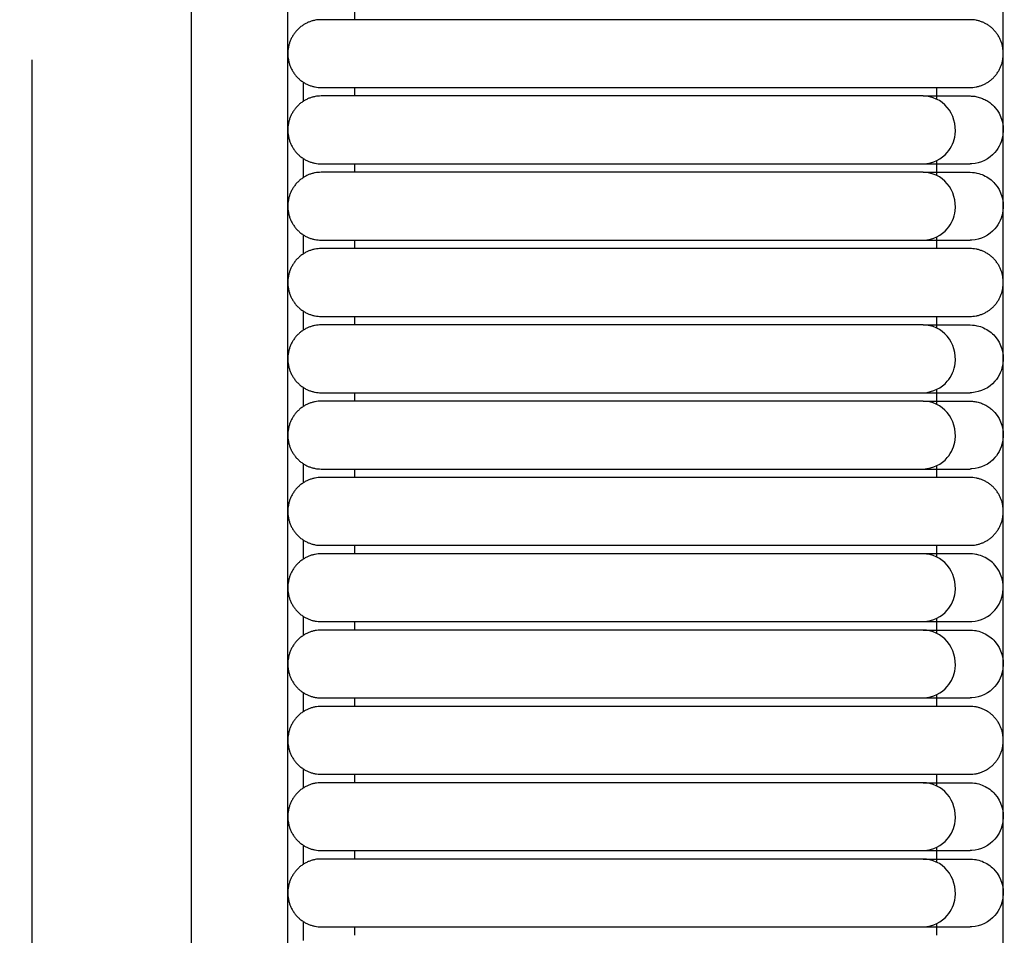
# Model space of a CAD drawing. Header units: millimetres. Extents: x -31695 to -19845, y -5614 to 7253.
# Tile 372 of 432: x -25030 to -24971, y 5301 to 5356. Entities that reach past the tile are written whole.
import ezdxf

# ---------------------------------------------------------------- set-up
doc = ezdxf.new("R2010")
doc.units = ezdxf.units.MM
doc.layers.add('2d', color=7, linetype='Continuous', true_color=0x000000)

msp = doc.modelspace()

# ---------------------------------------------------------------- linework, layer by layer
at = {"layer": '2d', "linetype": 'Continuous', "lineweight": -3}
for points, degree in [([(-24970.929, 4677.247), (-24970.929, 5052.785), (-24970.929, 5428.322)], 2), ([(-25013.743, 4697.546), (-25013.743, 5052.785), (-25013.743, 5408.023)], 2), ([(-25019.509, 5347.125), (-25019.509, 5367.424), (-25019.509, 5387.724), (-25019.509, 5407.6)], 3), ([(-25009.76, 5356.767), (-25009.76, 5356.513), (-25009.76, 5356.26)], 2), ([(-24987.319, 5356.26), (-24996.05, 5356.26), (-25004.782, 5356.26)], 2), ([(-25012.817, 5352.515), (-25012.817, 5352.137), (-25012.817, 5351.758), (-25012.817, 5351.378)], 3), ([(-25009.76, 5352.2), (-25009.76, 5351.946), (-25009.76, 5351.692)], 2), ([(-25004.782, 5352.2), (-24996.05, 5352.2), (-24987.319, 5352.2)], 2), ([(-24987.319, 5351.692), (-24996.05, 5351.692), (-25004.782, 5351.692)], 2), ([(-24974.912, 5351.5), (-24974.912, 5351.85), (-24974.912, 5352.2)], 2), ([(-24972.92, 5351.692), (-24972.874, 5351.691), (-24972.827, 5351.689), (-24972.781, 5351.687)], 3), ([(-24972.781, 5351.687), (-24972.734, 5351.682), (-24972.688, 5351.677), (-24972.642, 5351.672)], 3), ([(-24972.642, 5351.672), (-24972.596, 5351.663), (-24972.55, 5351.655), (-24972.504, 5351.646)], 3), ([(-24972.504, 5351.646), (-24972.459, 5351.634), (-24972.414, 5351.622), (-24972.369, 5351.611)], 3), ([(-24972.369, 5351.611), (-24972.324, 5351.596), (-24972.28, 5351.581), (-24972.236, 5351.566)], 3), ([(-24972.236, 5351.566), (-24972.193, 5351.548), (-24972.149, 5351.53), (-24972.106, 5351.512)], 3), ([(-24972.106, 5351.512), (-24972.064, 5351.491), (-24972.022, 5351.47), (-24971.981, 5351.449)], 3), ([(-24971.981, 5351.449), (-24971.94, 5351.425), (-24971.9, 5351.402), (-24971.86, 5351.378)], 3), ([(-24971.86, 5351.378), (-24971.821, 5351.351), (-24971.782, 5351.325), (-24971.744, 5351.298)], 3), ([(-24971.744, 5351.298), (-24971.707, 5351.269), (-24971.67, 5351.24), (-24971.633, 5351.21)], 3), ([(-24971.633, 5351.21), (-24971.599, 5351.178), (-24971.564, 5351.147), (-24971.53, 5351.115)], 3), ([(-24971.53, 5351.115), (-24971.497, 5351.08), (-24971.465, 5351.046), (-24971.433, 5351.012)], 3), ([(-25012.817, 5347.947), (-25012.817, 5347.569), (-25012.817, 5347.19), (-25012.817, 5346.81)], 3), ([(-25009.76, 5347.633), (-25009.76, 5347.379), (-25009.76, 5347.125)], 2), ([(-25004.782, 5347.632), (-24996.05, 5347.633), (-24987.319, 5347.633)], 2), ([(-24987.319, 5347.633), (-24986.453, 5347.633), (-24985.583, 5347.633), (-24984.73, 5347.633)], 3), ([(-24974.912, 5346.932), (-24974.912, 5347.378), (-24974.912, 5347.824)], 2), ([(-24973.212, 5347.633), (-24973.025, 5347.633), (-24972.927, 5347.633), (-24972.921, 5347.633)], 3), ([(-24972.812, 5347.635), (-24972.846, 5347.635), (-24972.879, 5347.634), (-24972.914, 5347.633)], 3), ([(-25019.509, 5286.65), (-25019.509, 5306.526), (-25019.509, 5326.826), (-25019.509, 5347.125)], 3), ([(-24987.319, 5347.125), (-24996.05, 5347.125), (-25004.782, 5347.125)], 2), ([(-25012.817, 5343.38), (-25012.817, 5343.002), (-25012.817, 5342.623), (-25012.817, 5342.243)], 3), ([(-25009.76, 5343.065), (-25009.76, 5342.811), (-25009.76, 5342.558)], 2), ([(-25004.782, 5343.065), (-24996.05, 5343.065), (-24987.319, 5343.065)], 2), ([(-24974.912, 5342.558), (-24974.912, 5342.907), (-24974.912, 5343.257)], 2), ([(-24973.212, 5343.065), (-24973.025, 5343.065), (-24972.927, 5343.065), (-24972.921, 5343.066)], 3), ([(-24972.812, 5343.068), (-24972.846, 5343.067), (-24972.879, 5343.066), (-24972.914, 5343.065)], 3), ([(-24987.319, 5342.558), (-24996.05, 5342.558), (-25004.782, 5342.558)], 2), ([(-25012.817, 5338.813), (-25012.817, 5338.434), (-25012.817, 5338.055), (-25012.817, 5337.675)], 3), ([(-25009.76, 5338.498), (-25009.76, 5338.244), (-25009.76, 5337.99)], 2), ([(-25004.782, 5338.498), (-24996.05, 5338.498), (-24987.319, 5338.498)], 2), ([(-24974.912, 5337.798), (-24974.912, 5338.148), (-24974.912, 5338.498)], 2), ([(-24987.319, 5337.99), (-24996.05, 5337.99), (-25004.782, 5337.99)], 2), ([(-25012.817, 5334.245), (-25012.817, 5333.867), (-25012.817, 5333.488), (-25012.817, 5333.108)], 3), ([(-24974.912, 5333.23), (-24974.912, 5333.676), (-24974.912, 5334.122)], 2), ([(-25009.76, 5333.93), (-25009.76, 5333.677), (-25009.76, 5333.423)], 2), ([(-25004.782, 5333.93), (-24996.05, 5333.93), (-24987.319, 5333.93)], 2), ([(-24987.319, 5333.423), (-24996.05, 5333.423), (-25004.782, 5333.423)], 2), ([(-24987.319, 5333.93), (-24986.453, 5333.931), (-24985.583, 5333.931), (-24984.73, 5333.931)], 3), ([(-24973.212, 5333.931), (-24973.025, 5333.931), (-24972.927, 5333.931), (-24972.921, 5333.931)], 3), ([(-24972.92, 5333.423), (-24972.874, 5333.421), (-24972.827, 5333.419), (-24972.781, 5333.418)], 3), ([(-24972.812, 5333.933), (-24972.846, 5333.933), (-24972.879, 5333.932), (-24972.914, 5333.931)], 3), ([(-24972.781, 5333.418), (-24972.734, 5333.413), (-24972.688, 5333.407), (-24972.642, 5333.402)], 3), ([(-24972.642, 5333.402), (-24972.596, 5333.394), (-24972.55, 5333.385), (-24972.504, 5333.377)], 3), ([(-24972.504, 5333.377), (-24972.459, 5333.365), (-24972.414, 5333.353), (-24972.369, 5333.341)], 3), ([(-24972.369, 5333.341), (-24972.324, 5333.326), (-24972.28, 5333.311), (-24972.236, 5333.297)], 3), ([(-24972.236, 5333.297), (-24972.193, 5333.279), (-24972.149, 5333.261), (-24972.106, 5333.243)], 3), ([(-24972.106, 5333.243), (-24972.064, 5333.222), (-24972.022, 5333.201), (-24971.981, 5333.18)], 3), ([(-24971.981, 5333.18), (-24971.94, 5333.156), (-24971.9, 5333.132), (-24971.86, 5333.108)], 3), ([(-24971.86, 5333.108), (-24971.821, 5333.082), (-24971.782, 5333.055), (-24971.744, 5333.029)], 3), ([(-24971.744, 5333.029), (-24971.707, 5332.999), (-24971.67, 5332.97), (-24971.633, 5332.941)], 3), ([(-24971.633, 5332.941), (-24971.599, 5332.909), (-24971.564, 5332.877), (-24971.53, 5332.845)], 3), ([(-24971.53, 5332.845), (-24971.497, 5332.811), (-24971.465, 5332.777), (-24971.433, 5332.742)], 3), ([(-25012.817, 5329.678), (-25012.817, 5329.3), (-25012.817, 5328.921), (-25012.817, 5328.541)], 3), ([(-25009.76, 5329.363), (-25009.76, 5329.109), (-25009.76, 5328.856)], 2), ([(-25004.782, 5329.363), (-24996.05, 5329.363), (-24987.319, 5329.363)], 2), ([(-24974.912, 5328.856), (-24974.912, 5329.205), (-24974.912, 5329.555)], 2), ([(-24973.212, 5329.363), (-24973.025, 5329.363), (-24972.927, 5329.363), (-24972.921, 5329.363)], 3), ([(-24972.812, 5329.366), (-24972.846, 5329.365), (-24972.879, 5329.364), (-24972.914, 5329.363)], 3), ([(-24987.319, 5328.856), (-24996.05, 5328.856), (-25004.782, 5328.856)], 2), ([(-25012.817, 5325.111), (-25012.817, 5324.732), (-25012.817, 5324.353), (-25012.817, 5323.973)], 3), ([(-25009.76, 5324.796), (-25009.76, 5324.542), (-25009.76, 5324.288)], 2), ([(-25004.782, 5324.796), (-24996.05, 5324.796), (-24987.319, 5324.796)], 2), ([(-24974.912, 5324.096), (-24974.912, 5324.446), (-24974.912, 5324.796)], 2), ([(-24987.319, 5324.288), (-24996.05, 5324.288), (-25004.782, 5324.288)], 2), ([(-25012.817, 5320.543), (-25012.817, 5320.165), (-25012.817, 5319.786), (-25012.817, 5319.406)], 3), ([(-24974.912, 5319.528), (-24974.912, 5319.974), (-24974.912, 5320.42)], 2), ([(-25009.76, 5320.228), (-25009.76, 5319.975), (-25009.76, 5319.721)], 2), ([(-25004.782, 5320.228), (-24996.05, 5320.228), (-24987.319, 5320.228)], 2), ([(-24973.212, 5320.229), (-24973.025, 5320.229), (-24972.927, 5320.229), (-24972.921, 5320.229)], 3), ([(-24972.914, 5320.229), (-24972.879, 5320.23), (-24972.846, 5320.23), (-24972.812, 5320.231)], 3), ([(-24987.319, 5319.721), (-24996.05, 5319.721), (-25004.782, 5319.721)], 2), ([(-25012.817, 5315.976), (-25012.817, 5315.597), (-25012.817, 5315.218), (-25012.817, 5314.839)], 3), ([(-24974.912, 5315.154), (-24974.912, 5315.503), (-24974.912, 5315.853)], 2), ([(-25009.76, 5315.661), (-25009.76, 5315.407), (-25009.76, 5315.154)], 2), ([(-25004.782, 5315.661), (-24996.05, 5315.661), (-24987.319, 5315.661)], 2), ([(-24987.319, 5315.154), (-24996.05, 5315.154), (-25004.782, 5315.154)], 2), ([(-24987.319, 5315.661), (-24986.453, 5315.661), (-24985.583, 5315.661), (-24984.73, 5315.661)], 3), ([(-24973.212, 5315.661), (-24973.025, 5315.661), (-24972.927, 5315.661), (-24972.921, 5315.661)], 3), ([(-24972.812, 5315.664), (-24972.846, 5315.663), (-24972.879, 5315.662), (-24972.914, 5315.661)], 3), ([(-25012.817, 5311.409), (-25012.817, 5311.03), (-25012.817, 5310.651), (-25012.817, 5310.271)], 3), ([(-25009.76, 5311.094), (-25009.76, 5310.84), (-25009.76, 5310.586)], 2), ([(-25004.782, 5311.094), (-24996.05, 5311.094), (-24987.319, 5311.094)], 2), ([(-24974.912, 5310.394), (-24974.912, 5310.744), (-24974.912, 5311.094)], 2), ([(-24987.319, 5310.586), (-24996.05, 5310.586), (-25004.782, 5310.586)], 2), ([(-25012.817, 5306.841), (-25012.817, 5306.463), (-25012.817, 5306.084), (-25012.817, 5305.704)], 3), ([(-25009.76, 5306.526), (-25009.76, 5306.273), (-25009.76, 5306.019)], 2), ([(-25004.782, 5306.526), (-24996.05, 5306.526), (-24987.319, 5306.526)], 2), ([(-24987.319, 5306.526), (-24986.453, 5306.527), (-24985.583, 5306.527), (-24984.73, 5306.527)], 3), ([(-24974.912, 5305.826), (-24974.912, 5306.272), (-24974.912, 5306.718)], 2), ([(-24973.212, 5306.527), (-24973.025, 5306.527), (-24972.927, 5306.527), (-24972.921, 5306.527)], 3), ([(-24972.812, 5306.529), (-24972.846, 5306.528), (-24972.879, 5306.527), (-24972.914, 5306.527)], 3), ([(-24987.319, 5306.019), (-24996.05, 5306.019), (-25004.782, 5306.019)], 2), ([(-25012.817, 5302.274), (-25012.817, 5301.895), (-25012.817, 5301.516), (-25012.817, 5301.137)], 3), ([(-24974.912, 5301.452), (-24974.912, 5301.801), (-24974.912, 5302.151)], 2), ([(-25009.76, 5301.959), (-25009.76, 5301.705), (-25009.76, 5301.452)], 2), ([(-25004.782, 5301.959), (-24996.05, 5301.959), (-24987.319, 5301.959)], 2), ([(-24987.319, 5301.959), (-24986.453, 5301.959), (-24985.583, 5301.959), (-24984.73, 5301.959)], 3), ([(-24973.212, 5301.959), (-24973.025, 5301.959), (-24972.927, 5301.959), (-24972.921, 5301.959)], 3), ([(-24972.812, 5301.962), (-24972.846, 5301.961), (-24972.879, 5301.96), (-24972.914, 5301.959)], 3)]:
    msp.add_open_spline(points, degree=degree, dxfattribs=at)
for points, weights in [([(-25011.751, 5356.26), (-25013.743, 5356.26), (-25013.743, 5354.23)], [0.999999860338, 0.707106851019, 1]), ([(-24972.92, 5356.26), (-24972.92, 5356.26), (-24975.727, 5356.26)], [1, 0.951503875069, 0.919067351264]), ([(-24970.929, 5354.23), (-24970.929, 5356.26), (-24972.92, 5356.26)], [1, 0.707106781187, 1]), ([(-25013.743, 5354.23), (-25013.743, 5352.2), (-25011.751, 5352.2)], [1, 0.707106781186, 1]), ([(-24972.92, 5352.2), (-24970.929, 5352.2), (-24970.929, 5354.23)], [1, 0.707106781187, 1]), ([(-25011.751, 5351.692), (-25013.743, 5351.692), (-25013.743, 5349.662)], [0.999999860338, 0.707106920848, 0.999999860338]), ([(-24975.727, 5352.2), (-24972.92, 5352.2), (-24972.92, 5352.2)], [0.919067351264, 0.951503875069, 1]), ([(-25013.743, 5349.662), (-25013.743, 5347.632), (-25011.751, 5347.632)], [0.999999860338, 0.707106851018, 1]), ([(-25011.751, 5347.125), (-25013.743, 5347.125), (-25013.743, 5345.095)], [0.999999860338, 0.707106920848, 0.999999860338]), ([(-25013.743, 5345.095), (-25013.743, 5343.065), (-25011.751, 5343.065)], [0.999999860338, 0.707106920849, 0.999999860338]), ([(-25011.751, 5342.558), (-25013.743, 5342.558), (-25013.743, 5340.528)], [1, 0.707106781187, 1]), ([(-24972.92, 5342.558), (-24972.92, 5342.558), (-24975.727, 5342.558)], [1, 0.951503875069, 0.919067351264]), ([(-24970.929, 5340.528), (-24970.929, 5342.558), (-24972.92, 5342.558)], [1, 0.707106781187, 1]), ([(-25013.743, 5340.528), (-25013.743, 5338.498), (-25011.751, 5338.498)], [1, 0.707106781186, 1]), ([(-24972.92, 5338.498), (-24970.929, 5338.498), (-24970.929, 5340.528)], [1, 0.707106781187, 1]), ([(-24975.727, 5338.498), (-24972.92, 5338.498), (-24972.92, 5338.498)], [0.919067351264, 0.951503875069, 1]), ([(-25011.751, 5337.99), (-25013.743, 5337.99), (-25013.743, 5335.96)], [0.999999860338, 0.707106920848, 0.999999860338]), ([(-25013.743, 5335.96), (-25013.743, 5333.93), (-25011.751, 5333.93)], [0.999999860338, 0.707106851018, 1]), ([(-25011.751, 5333.423), (-25013.743, 5333.423), (-25013.743, 5331.393)], [0.999999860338, 0.707106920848, 0.999999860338]), ([(-25013.743, 5331.393), (-25013.743, 5329.363), (-25011.751, 5329.363)], [0.999999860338, 0.707106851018, 1]), ([(-25011.751, 5328.856), (-25013.743, 5328.856), (-25013.743, 5326.826)], [1, 0.707106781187, 1]), ([(-24972.92, 5328.856), (-24972.92, 5328.856), (-24975.727, 5328.856)], [1, 0.951503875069, 0.919067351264]), ([(-24970.929, 5326.826), (-24970.929, 5328.856), (-24972.92, 5328.856)], [0.999999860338, 0.707106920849, 0.999999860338]), ([(-25013.743, 5326.826), (-25013.743, 5324.796), (-25011.751, 5324.796)], [1, 0.707106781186, 1]), ([(-24972.92, 5324.796), (-24970.929, 5324.796), (-24970.929, 5326.826)], [1, 0.707106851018, 0.999999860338]), ([(-24975.727, 5324.796), (-24972.92, 5324.796), (-24972.92, 5324.796)], [0.919067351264, 0.951503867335, 0.999999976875]), ([(-25011.751, 5324.288), (-25013.743, 5324.288), (-25013.743, 5322.258)], [0.999999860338, 0.707106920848, 0.999999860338]), ([(-25013.743, 5322.258), (-25013.743, 5320.228), (-25011.751, 5320.228)], [0.999999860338, 0.707106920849, 0.999999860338]), ([(-25011.751, 5319.721), (-25013.743, 5319.721), (-25013.743, 5317.691)], [1, 0.707106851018, 0.999999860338]), ([(-25011.751, 5315.154), (-25013.743, 5315.154), (-25013.743, 5313.124)], [0.999999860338, 0.707106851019, 1]), ([(-24972.92, 5315.154), (-24972.92, 5315.154), (-24975.727, 5315.154)], [0.999999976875, 0.951503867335, 0.919067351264]), ([(-24970.929, 5313.124), (-24970.929, 5315.154), (-24972.92, 5315.154)], [0.999999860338, 0.707106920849, 0.999999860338]), ([(-25013.743, 5313.124), (-25013.743, 5311.094), (-25011.751, 5311.094)], [1, 0.707106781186, 1]), ([(-24972.92, 5311.094), (-24970.929, 5311.094), (-24970.929, 5313.124)], [1, 0.707106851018, 0.999999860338]), ([(-24975.727, 5311.094), (-24972.92, 5311.094), (-24972.92, 5311.094)], [0.919067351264, 0.951503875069, 1]), ([(-25011.751, 5310.586), (-25013.743, 5310.586), (-25013.743, 5308.556)], [0.999999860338, 0.707106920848, 0.999999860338]), ([(-25013.743, 5308.556), (-25013.743, 5306.526), (-25011.751, 5306.526)], [0.999999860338, 0.707106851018, 1]), ([(-25011.751, 5306.019), (-25013.743, 5306.019), (-25013.743, 5303.989)], [0.999999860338, 0.707106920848, 0.999999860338]), ([(-25013.743, 5303.989), (-25013.743, 5301.959), (-25011.751, 5301.959)], [0.999999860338, 0.707106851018, 1])]:
    msp.add_rational_spline(points, weights, degree=2, dxfattribs=at)
for points, weights, knots in [([(-25004.782, 5356.26), (-25007.669, 5356.26), (-25009.71, 5356.26), (-25011.751, 5356.26), (-25011.751, 5356.26)], [1, 0.853553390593, 0.853553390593, 0.853553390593, 1], [14.741392, 14.741392, 14.741392, 15.321291, 15.321291, 15.90119, 15.90119, 15.90119]), ([(-24975.727, 5356.26), (-24976.53, 5356.26), (-24978.87, 5356.26), (-24982.37, 5356.26), (-24987.319, 5356.26)], [0.919067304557, 0.853553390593, 0.853553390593, 0.853553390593, 0.999999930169], [11.328464, 11.328464, 11.328464, 11.993374, 11.993374, 12.987487, 12.987487, 12.987487]), ([(-25011.751, 5352.2), (-25011.751, 5352.2), (-25009.71, 5352.2), (-25007.669, 5352.2), (-25004.782, 5352.2)], [1, 0.853553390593, 0.853553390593, 0.853553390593, 0.999999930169], [17.786146, 17.786146, 17.786146, 18.366045, 18.366045, 18.945944, 18.945944, 18.945944]), ([(-25004.782, 5351.692), (-25007.669, 5351.692), (-25009.71, 5351.692), (-25011.751, 5351.692), (-25011.751, 5351.692)], [1, 0.853553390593, 0.853553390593, 0.853553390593, 1], [0.240711, 0.240711, 0.240711, 0.82061, 0.82061, 1.400509, 1.400509, 1.400509]), ([(-24987.319, 5352.2), (-24982.37, 5352.2), (-24978.87, 5352.2), (-24976.53, 5352.2), (-24975.727, 5352.2)], [1, 0.853553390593, 0.853553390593, 0.853553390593, 0.919067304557], [20.699849, 20.699849, 20.699849, 21.693962, 21.693962, 22.358871, 22.358871, 22.358871]), ([(-25011.751, 5347.632), (-25011.751, 5347.632), (-25009.71, 5347.632), (-25007.669, 5347.632), (-25004.782, 5347.632)], [1, 0.853553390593, 0.853553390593, 0.853553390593, 1], [3.285465, 3.285465, 3.285465, 3.865364, 3.865364, 4.445263, 4.445263, 4.445263]), ([(-25004.782, 5347.125), (-25007.669, 5347.125), (-25009.71, 5347.125), (-25011.751, 5347.125), (-25011.751, 5347.125)], [1, 0.853553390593, 0.853553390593, 0.853553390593, 1], [3.354202, 3.354202, 3.354202, 3.934101, 3.934101, 4.514, 4.514, 4.514]), ([(-25011.751, 5343.065), (-25011.751, 5343.065), (-25009.71, 5343.065), (-25007.669, 5343.065), (-25004.782, 5343.065)], [1, 0.853553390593, 0.853553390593, 0.853553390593, 0.999999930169], [6.398956, 6.398956, 6.398956, 6.978855, 6.978855, 7.558754, 7.558754, 7.558754]), ([(-25004.782, 5342.558), (-25007.669, 5342.558), (-25009.71, 5342.558), (-25011.751, 5342.558), (-25011.751, 5342.558)], [1, 0.853553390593, 0.853553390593, 0.853553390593, 1], [14.741392, 14.741392, 14.741392, 15.321291, 15.321291, 15.90119, 15.90119, 15.90119]), ([(-24975.727, 5342.558), (-24976.53, 5342.558), (-24978.87, 5342.558), (-24982.37, 5342.558), (-24987.319, 5342.558)], [0.919067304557, 0.853553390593, 0.853553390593, 0.853553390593, 1], [11.328464, 11.328464, 11.328464, 11.993374, 11.993374, 12.987487, 12.987487, 12.987487]), ([(-25011.751, 5338.498), (-25011.751, 5338.498), (-25009.71, 5338.498), (-25007.669, 5338.498), (-25004.782, 5338.498)], [1, 0.853553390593, 0.853553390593, 0.853553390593, 1], [17.786146, 17.786146, 17.786146, 18.366045, 18.366045, 18.945944, 18.945944, 18.945944]), ([(-24987.319, 5338.498), (-24982.37, 5338.498), (-24978.87, 5338.498), (-24976.53, 5338.498), (-24975.727, 5338.498)], [1, 0.853553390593, 0.853553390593, 0.853553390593, 0.919067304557], [20.699849, 20.699849, 20.699849, 21.693962, 21.693962, 22.358871, 22.358871, 22.358871]), ([(-25004.782, 5337.99), (-25007.669, 5337.99), (-25009.71, 5337.99), (-25011.751, 5337.99), (-25011.751, 5337.99)], [1, 0.853553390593, 0.853553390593, 0.853553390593, 0.999999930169], [0.240711, 0.240711, 0.240711, 0.820611, 0.820611, 1.400509, 1.400509, 1.400509]), ([(-25011.751, 5333.93), (-25011.751, 5333.93), (-25009.71, 5333.93), (-25007.669, 5333.93), (-25004.782, 5333.93)], [1, 0.853553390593, 0.853553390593, 0.853553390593, 0.999999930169], [3.285465, 3.285465, 3.285465, 3.865364, 3.865364, 4.445263, 4.445263, 4.445263]), ([(-25004.782, 5333.423), (-25007.669, 5333.423), (-25009.71, 5333.423), (-25011.751, 5333.423), (-25011.751, 5333.423)], [1, 0.853553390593, 0.853553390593, 0.853553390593, 1], [3.354202, 3.354202, 3.354202, 3.934101, 3.934101, 4.514, 4.514, 4.514]), ([(-25011.751, 5329.363), (-25011.751, 5329.363), (-25009.71, 5329.363), (-25007.669, 5329.363), (-25004.782, 5329.363)], [1, 0.853553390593, 0.853553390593, 0.853553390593, 1], [6.398956, 6.398956, 6.398956, 6.978855, 6.978855, 7.558754, 7.558754, 7.558754]), ([(-25004.782, 5328.856), (-25007.669, 5328.856), (-25009.71, 5328.856), (-25011.751, 5328.856), (-25011.751, 5328.856)], [0.999999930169, 0.853553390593, 0.853553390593, 0.853553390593, 1], [14.741392, 14.741392, 14.741392, 15.321291, 15.321291, 15.90119, 15.90119, 15.90119]), ([(-24975.727, 5328.856), (-24976.53, 5328.856), (-24978.87, 5328.856), (-24982.37, 5328.856), (-24987.319, 5328.856)], [0.919067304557, 0.853553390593, 0.853553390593, 0.853553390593, 1], [11.328464, 11.328464, 11.328464, 11.993374, 11.993374, 12.987487, 12.987487, 12.987487]), ([(-25011.751, 5324.796), (-25011.751, 5324.796), (-25009.71, 5324.796), (-25007.669, 5324.796), (-25004.782, 5324.796)], [0.999999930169, 0.853553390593, 0.853553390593, 0.853553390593, 1], [17.786146, 17.786146, 17.786146, 18.366045, 18.366045, 18.945944, 18.945944, 18.945944]), ([(-24987.319, 5324.796), (-24982.37, 5324.796), (-24978.87, 5324.796), (-24976.53, 5324.796), (-24975.727, 5324.796)], [1, 0.853553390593, 0.853553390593, 0.853553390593, 0.919067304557], [20.699849, 20.699849, 20.699849, 21.693962, 21.693962, 22.358871, 22.358871, 22.358871]), ([(-25004.782, 5324.288), (-25007.669, 5324.288), (-25009.71, 5324.288), (-25011.751, 5324.288), (-25011.751, 5324.288)], [1, 0.853553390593, 0.853553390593, 0.853553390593, 0.999999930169], [5.598928, 5.598928, 5.598928, 6.178827, 6.178827, 6.758726, 6.758726, 6.758726]), ([(-25011.751, 5320.228), (-25011.751, 5320.228), (-25009.71, 5320.228), (-25007.669, 5320.228), (-25004.782, 5320.228)], [0.999999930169, 0.853553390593, 0.853553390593, 0.853553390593, 1], [8.643682, 8.643682, 8.643682, 9.223581, 9.223581, 9.80348, 9.80348, 9.80348]), ([(-25004.782, 5319.721), (-25007.669, 5319.721), (-25009.71, 5319.721), (-25011.751, 5319.721), (-25011.751, 5319.721)], [1, 0.853553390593, 0.853553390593, 0.853553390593, 0.999999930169], [0.240711, 0.240711, 0.240711, 0.820611, 0.820611, 1.400509, 1.400509, 1.400509]), ([(-25013.743, 5317.691), (-25013.743, 5316.85), (-25013.159, 5316.256), (-25012.576, 5315.661), (-25011.751, 5315.661)], [1, 0.853553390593, 0.853553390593, 0.853553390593, 1], [2.9713058, 2.9713058, 2.9713058, 3.1369912, 3.1369912, 3.3026766, 3.3026766, 3.3026766]), ([(-25011.751, 5315.661), (-25011.751, 5315.661), (-25009.71, 5315.661), (-25007.669, 5315.661), (-25004.782, 5315.661)], [1, 0.853553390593, 0.853553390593, 0.853553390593, 1], [3.302677, 3.302677, 3.302677, 3.882576, 3.882576, 4.462475, 4.462475, 4.462475]), ([(-25004.782, 5315.154), (-25007.669, 5315.154), (-25009.71, 5315.154), (-25011.751, 5315.154), (-25011.751, 5315.154)], [1, 0.853553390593, 0.853553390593, 0.853553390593, 0.999999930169], [14.741392, 14.741392, 14.741392, 15.321291, 15.321291, 15.90119, 15.90119, 15.90119]), ([(-24975.727, 5315.154), (-24976.53, 5315.154), (-24978.87, 5315.154), (-24982.37, 5315.154), (-24987.319, 5315.154)], [0.919067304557, 0.853553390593, 0.853553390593, 0.853553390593, 1], [11.328464, 11.328464, 11.328464, 11.993374, 11.993374, 12.987487, 12.987487, 12.987487]), ([(-25011.751, 5311.094), (-25011.751, 5311.094), (-25009.71, 5311.094), (-25007.669, 5311.094), (-25004.782, 5311.094)], [1, 0.853553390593, 0.853553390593, 0.853553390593, 0.999999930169], [17.786146, 17.786146, 17.786146, 18.366045, 18.366045, 18.945944, 18.945944, 18.945944]), ([(-24987.319, 5311.094), (-24982.37, 5311.094), (-24978.87, 5311.094), (-24976.53, 5311.094), (-24975.727, 5311.094)], [1, 0.853553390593, 0.853553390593, 0.853553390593, 0.919067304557], [20.699849, 20.699849, 20.699849, 21.693962, 21.693962, 22.358871, 22.358871, 22.358871]), ([(-25004.782, 5310.586), (-25007.669, 5310.586), (-25009.71, 5310.586), (-25011.751, 5310.586), (-25011.751, 5310.586)], [1, 0.853553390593, 0.853553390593, 0.853553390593, 1], [0.240711, 0.240711, 0.240711, 0.82061, 0.82061, 1.400509, 1.400509, 1.400509]), ([(-25011.751, 5306.526), (-25011.751, 5306.526), (-25009.71, 5306.526), (-25007.669, 5306.526), (-25004.782, 5306.526)], [1, 0.853553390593, 0.853553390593, 0.853553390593, 0.999999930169], [3.285465, 3.285465, 3.285465, 3.865364, 3.865364, 4.445263, 4.445263, 4.445263]), ([(-25004.782, 5306.019), (-25007.669, 5306.019), (-25009.71, 5306.019), (-25011.751, 5306.019), (-25011.751, 5306.019)], [1, 0.853553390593, 0.853553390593, 0.853553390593, 1], [0.240711, 0.240711, 0.240711, 0.82061, 0.82061, 1.400509, 1.400509, 1.400509]), ([(-25011.751, 5301.959), (-25011.751, 5301.959), (-25009.71, 5301.959), (-25007.669, 5301.959), (-25004.782, 5301.959)], [1, 0.853553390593, 0.853553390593, 0.853553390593, 1], [3.285465, 3.285465, 3.285465, 3.865364, 3.865364, 4.445263, 4.445263, 4.445263])]:
    msp.add_rational_spline(points, weights, degree=2, knots=knots, dxfattribs=at)
for points, knots in [([(-25029.789, 5264.258), (-25029.05, 5271.126), (-25029.05, 5296.638), (-25029.05, 5329.072), (-25029.05, 5351.618), (-25029.05, 5353.862)], [0.512868, 0.512868, 0.512868, 0.512868, 1, 2, 2.11067, 2.11067, 2.11067, 2.11067]), ([(-24975.727, 5351.692), (-24975.874, 5351.692), (-24976.066, 5351.692), (-24976.298, 5351.692), (-24976.901, 5351.692), (-24977.764, 5351.692), (-24978.755, 5351.692), (-24979.807, 5351.692), (-24981.114, 5351.692), (-24982.608, 5351.692), (-24984.099, 5351.692), (-24985.716, 5351.692), (-24987.319, 5351.692)], [-2.869717, -2.869717, -2.869717, -2.869717, -2.715304, -2.715304, -2.715304, -2.331456, -2.331456, -2.331456, -1.928224, -1.928224, -1.928224, -1.513194, -1.513194, -1.513194, -1.513194]), ([(-24975.72, 5347.633), (-24975.113, 5347.665), (-24974.62, 5347.915), (-24974.282, 5348.315), (-24974.03, 5348.613), (-24973.865, 5348.99), (-24973.813, 5349.384), (-24973.737, 5349.964), (-24973.914, 5350.575), (-24974.284, 5351.012), (-24974.645, 5351.438), (-24975.184, 5351.692), (-24975.727, 5351.692)], [1.6012688, 1.6012688, 1.6012688, 1.6012688, 1.7660611, 1.7660611, 1.7660611, 1.887291, 1.887291, 1.887291, 2.0683148, 2.0683148, 2.0683148, 2.2447259, 2.2447259, 2.2447259, 2.2447259]), ([(-24975.727, 5351.692), (-24975.045, 5351.692), (-24974.486, 5351.692), (-24974.054, 5351.692), (-24973.685, 5351.692), (-24973.408, 5351.692), (-24973.22, 5351.692), (-24973.032, 5351.692), (-24972.934, 5351.692), (-24972.92, 5351.692)], [2.244726, 2.244726, 2.244726, 2.244726, 3.072591, 3.072591, 3.072591, 3.771283, 3.771283, 3.771283, 4.459832, 4.459832, 4.459832, 4.459832]), ([(-24971.433, 5351.012), (-24971.051, 5350.575), (-24970.869, 5349.964), (-24970.948, 5349.384), (-24971.001, 5348.99), (-24971.172, 5348.613), (-24971.431, 5348.315), (-24971.779, 5347.915), (-24972.288, 5347.665), (-24972.812, 5347.635)], [16.9272598, 16.9272598, 16.9272598, 16.9272598, 17.1123697, 17.1123697, 17.1123697, 17.2363359, 17.2363359, 17.2363359, 17.4048478, 17.4048478, 17.4048478, 17.4048478]), ([(-24987.319, 5347.633), (-24985.715, 5347.633), (-24984.097, 5347.633), (-24982.605, 5347.633), (-24981.11, 5347.633), (-24979.802, 5347.633), (-24978.75, 5347.633), (-24977.758, 5347.633), (-24976.894, 5347.633), (-24976.291, 5347.633), (-24976.059, 5347.633), (-24975.867, 5347.633), (-24975.72, 5347.633)], [0, 0, 0, 0, 0.489921, 0.489921, 0.489921, 0.9659, 0.9659, 0.9659, 1.418992, 1.418992, 1.418992, 1.601269, 1.601269, 1.601269, 1.601269]), ([(-24975.72, 5347.633), (-24975.037, 5347.633), (-24974.479, 5347.633), (-24974.046, 5347.633), (-24973.678, 5347.633), (-24973.4, 5347.633), (-24973.212, 5347.633)], [0, 0, 0, 0, 0.882578, 0.882578, 0.882578, 1.627446, 1.627446, 1.627446, 1.627446]), ([(-24975.727, 5347.125), (-24975.874, 5347.125), (-24976.066, 5347.125), (-24976.298, 5347.125), (-24976.901, 5347.125), (-24977.764, 5347.125), (-24978.755, 5347.125), (-24979.807, 5347.125), (-24981.114, 5347.125), (-24982.608, 5347.125), (-24984.099, 5347.125), (-24985.716, 5347.125), (-24987.319, 5347.125)], [0, 0, 0, 0, 0.182162, 0.182162, 0.182162, 0.634989, 0.634989, 0.634989, 1.110683, 1.110683, 1.110683, 1.600297, 1.600297, 1.600297, 1.600297]), ([(-24975.72, 5343.065), (-24975.113, 5343.097), (-24974.62, 5343.348), (-24974.282, 5343.748), (-24974.03, 5344.046), (-24973.865, 5344.423), (-24973.813, 5344.817), (-24973.737, 5345.397), (-24973.914, 5346.007), (-24974.284, 5346.444), (-24974.645, 5346.871), (-24975.184, 5347.125), (-24975.727, 5347.125)], [0.0007461, 0.0007461, 0.0007461, 0.0007461, 0.1655384, 0.1655384, 0.1655384, 0.2867683, 0.2867683, 0.2867683, 0.4677921, 0.4677921, 0.4677921, 0.6442032, 0.6442032, 0.6442032, 0.6442032]), ([(-24975.727, 5347.125), (-24975.045, 5347.125), (-24974.486, 5347.125), (-24974.054, 5347.125), (-24973.685, 5347.125), (-24973.408, 5347.125), (-24973.22, 5347.125), (-24973.032, 5347.125), (-24972.934, 5347.125), (-24972.92, 5347.125)], [0.644203, 0.644203, 0.644203, 0.644203, 1.509201, 1.509201, 1.509201, 2.239232, 2.239232, 2.239232, 2.958665, 2.958665, 2.958665, 2.958665]), ([(-24972.92, 5347.125), (-24972.688, 5347.113), (-24972.595, 5347.099), (-24972.367, 5347.048), (-24972.234, 5347.003), (-24971.851, 5346.828), (-24971.619, 5346.658), (-24971.433, 5346.444), (-24971.051, 5346.007), (-24970.869, 5345.397), (-24970.948, 5344.817), (-24971.001, 5344.423), (-24971.172, 5344.046), (-24971.431, 5343.748), (-24971.779, 5343.348), (-24972.288, 5343.097), (-24972.812, 5343.068)], [2.9586653, 2.9586653, 2.9586653, 2.9586653, 2.9962849, 2.9962849, 3.0527676, 3.0527676, 3.1657783, 3.1657783, 3.1657783, 3.4033349, 3.4033349, 3.4033349, 3.5624242, 3.5624242, 3.5624242, 3.7786804, 3.7786804, 3.7786804, 3.7786804]), ([(-24987.319, 5343.065), (-24985.715, 5343.065), (-24984.097, 5343.065), (-24982.605, 5343.065), (-24981.11, 5343.065), (-24979.802, 5343.065), (-24978.75, 5343.065), (-24977.758, 5343.065), (-24976.894, 5343.065), (-24976.291, 5343.065), (-24976.059, 5343.065), (-24975.867, 5343.065), (-24975.72, 5343.065)], [0, 0, 0, 0, 0.489921, 0.489921, 0.489921, 0.9659, 0.9659, 0.9659, 1.418993, 1.418993, 1.418993, 1.601269, 1.601269, 1.601269, 1.601269]), ([(-24975.72, 5343.065), (-24975.037, 5343.065), (-24974.479, 5343.065), (-24974.046, 5343.065), (-24973.678, 5343.065), (-24973.4, 5343.065), (-24973.212, 5343.065)], [1.601269, 1.601269, 1.601269, 1.601269, 2.483847, 2.483847, 2.483847, 3.228714, 3.228714, 3.228714, 3.228714]), ([(-24975.727, 5337.99), (-24975.874, 5337.99), (-24976.066, 5337.99), (-24976.298, 5337.99), (-24976.901, 5337.99), (-24977.764, 5337.99), (-24978.755, 5337.99), (-24979.807, 5337.99), (-24981.114, 5337.99), (-24982.608, 5337.99), (-24984.099, 5337.99), (-24985.716, 5337.99), (-24987.319, 5337.99)], [-2.869717, -2.869717, -2.869717, -2.869717, -2.715304, -2.715304, -2.715304, -2.331456, -2.331456, -2.331456, -1.928224, -1.928224, -1.928224, -1.513194, -1.513194, -1.513194, -1.513194]), ([(-24975.713, 5333.931), (-24975.113, 5333.963), (-24974.62, 5334.213), (-24974.282, 5334.613), (-24974.03, 5334.911), (-24973.865, 5335.288), (-24973.813, 5335.682), (-24973.737, 5336.262), (-24973.914, 5336.873), (-24974.284, 5337.31), (-24974.645, 5337.736), (-24975.184, 5337.99), (-24975.727, 5337.99)], [0.0014909, 0.0014909, 0.0014909, 0.0014909, 0.1660925, 0.1660925, 0.1660925, 0.287182, 0.287182, 0.287182, 0.4679963, 0.4679963, 0.4679963, 0.6442032, 0.6442032, 0.6442032, 0.6442032]), ([(-24975.727, 5337.99), (-24975.045, 5337.99), (-24974.486, 5337.99), (-24974.054, 5337.99), (-24973.685, 5337.99), (-24973.408, 5337.99), (-24973.22, 5337.99), (-24973.032, 5337.99), (-24972.934, 5337.99), (-24972.92, 5337.99)], [0.644203, 0.644203, 0.644203, 0.644203, 1.472068, 1.472068, 1.472068, 2.17076, 2.17076, 2.17076, 2.85931, 2.85931, 2.85931, 2.85931]), ([(-24972.92, 5337.99), (-24972.688, 5337.978), (-24972.595, 5337.964), (-24972.367, 5337.913), (-24972.234, 5337.868), (-24971.851, 5337.693), (-24971.619, 5337.523), (-24971.433, 5337.31), (-24971.051, 5336.873), (-24970.869, 5336.262), (-24970.948, 5335.682), (-24971.001, 5335.288), (-24971.172, 5334.911), (-24971.431, 5334.613), (-24971.779, 5334.213), (-24972.288, 5333.963), (-24972.812, 5333.933)], [2.8593097, 2.8593097, 2.8593097, 2.8593097, 2.8970845, 2.8970845, 2.9538002, 2.9538002, 3.0672769, 3.0672769, 3.0672769, 3.3047262, 3.3047262, 3.3047262, 3.4637437, 3.4637437, 3.4637437, 3.6799021, 3.6799021, 3.6799021, 3.6799021]), ([(-24987.319, 5333.931), (-24985.715, 5333.931), (-24984.097, 5333.931), (-24982.605, 5333.931), (-24981.11, 5333.931), (-24979.802, 5333.931), (-24978.75, 5333.931), (-24977.758, 5333.931), (-24976.894, 5333.931), (-24976.291, 5333.931), (-24976.059, 5333.931), (-24975.867, 5333.931), (-24975.72, 5333.931)], [0, 0, 0, 0, 0.489921, 0.489921, 0.489921, 0.9659, 0.9659, 0.9659, 1.418993, 1.418993, 1.418993, 1.601269, 1.601269, 1.601269, 1.601269]), ([(-24975.727, 5333.423), (-24975.874, 5333.423), (-24976.066, 5333.423), (-24976.298, 5333.423), (-24976.901, 5333.423), (-24977.764, 5333.423), (-24978.755, 5333.423), (-24979.807, 5333.423), (-24981.114, 5333.423), (-24982.608, 5333.423), (-24984.099, 5333.423), (-24985.716, 5333.423), (-24987.319, 5333.423)], [0, 0, 0, 0, 0.182162, 0.182162, 0.182162, 0.634989, 0.634989, 0.634989, 1.110683, 1.110683, 1.110683, 1.600297, 1.600297, 1.600297, 1.600297]), ([(-24975.72, 5329.363), (-24975.113, 5329.395), (-24974.62, 5329.646), (-24974.282, 5330.046), (-24974.03, 5330.344), (-24973.865, 5330.721), (-24973.813, 5331.115), (-24973.737, 5331.695), (-24973.914, 5332.305), (-24974.284, 5332.742), (-24974.645, 5333.169), (-24975.184, 5333.423), (-24975.727, 5333.423)], [1.6012688, 1.6012688, 1.6012688, 1.6012688, 1.7660611, 1.7660611, 1.7660611, 1.887291, 1.887291, 1.887291, 2.0683148, 2.0683148, 2.0683148, 2.2447259, 2.2447259, 2.2447259, 2.2447259]), ([(-24975.727, 5333.423), (-24975.045, 5333.423), (-24974.486, 5333.423), (-24974.054, 5333.423), (-24973.685, 5333.423), (-24973.408, 5333.423), (-24973.22, 5333.423), (-24973.032, 5333.423), (-24972.934, 5333.423), (-24972.92, 5333.423)], [2.244726, 2.244726, 2.244726, 2.244726, 3.109724, 3.109724, 3.109724, 3.839755, 3.839755, 3.839755, 4.559188, 4.559188, 4.559188, 4.559188]), ([(-24975.72, 5333.931), (-24975.037, 5333.931), (-24974.479, 5333.931), (-24974.046, 5333.931), (-24973.678, 5333.931), (-24973.4, 5333.931), (-24973.212, 5333.931)], [1.601269, 1.601269, 1.601269, 1.601269, 2.483847, 2.483847, 2.483847, 3.228714, 3.228714, 3.228714, 3.228714]), ([(-24971.433, 5332.742), (-24971.051, 5332.305), (-24970.869, 5331.695), (-24970.948, 5331.115), (-24971.001, 5330.721), (-24971.172, 5330.344), (-24971.431, 5330.046), (-24971.779, 5329.646), (-24972.288, 5329.395), (-24972.812, 5329.366)], [17.0266376, 17.0266376, 17.0266376, 17.0266376, 17.2117478, 17.2117478, 17.2117478, 17.3357142, 17.3357142, 17.3357142, 17.5042265, 17.5042265, 17.5042265, 17.5042265]), ([(-24987.319, 5329.363), (-24985.715, 5329.363), (-24984.097, 5329.363), (-24982.605, 5329.363), (-24981.11, 5329.363), (-24979.802, 5329.363), (-24978.75, 5329.363), (-24977.758, 5329.363), (-24976.894, 5329.363), (-24976.291, 5329.363), (-24976.059, 5329.363), (-24975.867, 5329.363), (-24975.72, 5329.363)], [0, 0, 0, 0, 0.489921, 0.489921, 0.489921, 0.9659, 0.9659, 0.9659, 1.418992, 1.418992, 1.418992, 1.601269, 1.601269, 1.601269, 1.601269]), ([(-24975.72, 5329.363), (-24975.037, 5329.363), (-24974.479, 5329.363), (-24974.046, 5329.363), (-24973.678, 5329.363), (-24973.4, 5329.363), (-24973.212, 5329.363)], [0, 0, 0, 0, 0.882578, 0.882578, 0.882578, 1.627446, 1.627446, 1.627446, 1.627446]), ([(-24975.727, 5324.288), (-24975.874, 5324.288), (-24976.066, 5324.288), (-24976.298, 5324.288), (-24976.901, 5324.288), (-24977.764, 5324.288), (-24978.755, 5324.288), (-24979.807, 5324.288), (-24981.114, 5324.288), (-24982.608, 5324.288), (-24984.099, 5324.288), (-24985.716, 5324.288), (-24987.319, 5324.288)], [2.244726, 2.244726, 2.244726, 2.244726, 2.426888, 2.426888, 2.426888, 2.879715, 2.879715, 2.879715, 3.355409, 3.355409, 3.355409, 3.845023, 3.845023, 3.845023, 3.845023]), ([(-24972.92, 5324.288), (-24972.934, 5324.288), (-24973.032, 5324.288), (-24973.22, 5324.288), (-24973.408, 5324.288), (-24973.685, 5324.288), (-24974.054, 5324.288), (-24974.486, 5324.288), (-24975.045, 5324.288), (-24975.727, 5324.288)], [14.274257, 14.274257, 14.274257, 14.274257, 14.993691, 14.993691, 14.993691, 15.723721, 15.723721, 15.723721, 16.588719, 16.588719, 16.588719, 16.588719]), ([(-24975.72, 5320.229), (-24975.113, 5320.261), (-24974.62, 5320.511), (-24974.282, 5320.911), (-24974.03, 5321.209), (-24973.865, 5321.586), (-24973.813, 5321.98), (-24973.737, 5322.56), (-24973.914, 5323.171), (-24974.284, 5323.608), (-24974.645, 5324.034), (-24975.184, 5324.288), (-24975.727, 5324.288)], [1.6012688, 1.6012688, 1.6012688, 1.6012688, 1.7660611, 1.7660611, 1.7660611, 1.887291, 1.887291, 1.887291, 2.0683148, 2.0683148, 2.0683148, 2.2447259, 2.2447259, 2.2447259, 2.2447259]), ([(-24972.812, 5320.231), (-24972.288, 5320.261), (-24971.779, 5320.511), (-24971.431, 5320.911), (-24971.172, 5321.209), (-24971.001, 5321.586), (-24970.948, 5321.98), (-24970.869, 5322.56), (-24971.051, 5323.171), (-24971.433, 5323.608), (-24971.619, 5323.821), (-24971.851, 5323.991), (-24972.234, 5324.166), (-24972.367, 5324.211), (-24972.595, 5324.262), (-24972.688, 5324.276), (-24972.92, 5324.288)], [13.4536552, 13.4536552, 13.4536552, 13.4536552, 13.6698162, 13.6698162, 13.6698162, 13.8288354, 13.8288354, 13.8288354, 14.0662875, 14.0662875, 14.0662875, 14.1797656, 14.1797656, 14.2364819, 14.2364819, 14.2742571, 14.2742571, 14.2742571, 14.2742571]), ([(-24987.319, 5320.229), (-24985.715, 5320.229), (-24984.097, 5320.229), (-24982.605, 5320.229), (-24981.11, 5320.229), (-24979.802, 5320.229), (-24978.75, 5320.229), (-24977.758, 5320.229), (-24976.894, 5320.229), (-24976.291, 5320.229), (-24976.059, 5320.229), (-24975.867, 5320.229), (-24975.72, 5320.229)], [0, 0, 0, 0, 0.489921, 0.489921, 0.489921, 0.9659, 0.9659, 0.9659, 1.418992, 1.418992, 1.418992, 1.601269, 1.601269, 1.601269, 1.601269]), ([(-24975.72, 5320.229), (-24975.037, 5320.229), (-24974.479, 5320.229), (-24974.046, 5320.229), (-24973.678, 5320.229), (-24973.4, 5320.229), (-24973.212, 5320.229)], [0, 0, 0, 0, 0.882578, 0.882578, 0.882578, 1.627446, 1.627446, 1.627446, 1.627446]), ([(-24975.727, 5319.721), (-24975.874, 5319.721), (-24976.066, 5319.721), (-24976.298, 5319.721), (-24976.901, 5319.721), (-24977.764, 5319.721), (-24978.755, 5319.721), (-24979.807, 5319.721), (-24981.114, 5319.721), (-24982.608, 5319.721), (-24984.099, 5319.721), (-24985.716, 5319.721), (-24987.319, 5319.721)], [-2.869717, -2.869717, -2.869717, -2.869717, -2.715304, -2.715304, -2.715304, -2.331456, -2.331456, -2.331456, -1.928224, -1.928224, -1.928224, -1.513194, -1.513194, -1.513194, -1.513194]), ([(-24975.72, 5315.661), (-24975.113, 5315.693), (-24974.62, 5315.944), (-24974.282, 5316.344), (-24974.03, 5316.642), (-24973.865, 5317.019), (-24973.813, 5317.413), (-24973.737, 5317.992), (-24973.914, 5318.603), (-24974.284, 5319.04), (-24974.645, 5319.467), (-24975.184, 5319.721), (-24975.727, 5319.721)], [1.6012688, 1.6012688, 1.6012688, 1.6012688, 1.7660611, 1.7660611, 1.7660611, 1.887291, 1.887291, 1.887291, 2.0683148, 2.0683148, 2.0683148, 2.2447259, 2.2447259, 2.2447259, 2.2447259]), ([(-24975.727, 5319.721), (-24975.045, 5319.721), (-24974.486, 5319.721), (-24974.054, 5319.721), (-24973.685, 5319.721), (-24973.408, 5319.721), (-24973.22, 5319.721), (-24973.032, 5319.721), (-24972.934, 5319.721), (-24972.92, 5319.721)], [2.244726, 2.244726, 2.244726, 2.244726, 3.072591, 3.072591, 3.072591, 3.771283, 3.771283, 3.771283, 4.459832, 4.459832, 4.459832, 4.459832]), ([(-24972.92, 5319.721), (-24972.688, 5319.709), (-24972.595, 5319.695), (-24972.367, 5319.644), (-24972.234, 5319.599), (-24971.851, 5319.424), (-24971.619, 5319.254), (-24971.433, 5319.04), (-24971.051, 5318.603), (-24970.869, 5317.992), (-24970.948, 5317.413), (-24971.001, 5317.019), (-24971.172, 5316.642), (-24971.431, 5316.344), (-24971.779, 5315.944), (-24972.288, 5315.693), (-24972.812, 5315.664)], [4.4598324, 4.4598324, 4.4598324, 4.4598324, 4.4976076, 4.4976076, 4.554324, 4.554324, 4.667802, 4.667802, 4.667802, 4.9052541, 4.9052541, 4.9052541, 5.0642734, 5.0642734, 5.0642734, 5.2804343, 5.2804343, 5.2804343, 5.2804343]), ([(-24987.319, 5315.661), (-24985.715, 5315.661), (-24984.097, 5315.661), (-24982.605, 5315.661), (-24981.11, 5315.661), (-24979.802, 5315.661), (-24978.75, 5315.661), (-24977.758, 5315.661), (-24976.894, 5315.661), (-24976.291, 5315.661), (-24976.059, 5315.661), (-24975.867, 5315.661), (-24975.72, 5315.661)], [0, 0, 0, 0, 0.489921, 0.489921, 0.489921, 0.9659, 0.9659, 0.9659, 1.418992, 1.418992, 1.418992, 1.601269, 1.601269, 1.601269, 1.601269]), ([(-24975.72, 5315.661), (-24975.037, 5315.661), (-24974.479, 5315.661), (-24974.046, 5315.661), (-24973.678, 5315.661), (-24973.4, 5315.661), (-24973.212, 5315.661)], [0, 0, 0, 0, 0.882578, 0.882578, 0.882578, 1.627446, 1.627446, 1.627446, 1.627446]), ([(-24975.727, 5310.586), (-24975.874, 5310.586), (-24976.066, 5310.586), (-24976.298, 5310.586), (-24976.901, 5310.586), (-24977.764, 5310.586), (-24978.755, 5310.586), (-24979.807, 5310.586), (-24981.114, 5310.586), (-24982.608, 5310.586), (-24984.099, 5310.586), (-24985.716, 5310.586), (-24987.319, 5310.586)], [-2.869717, -2.869717, -2.869717, -2.869717, -2.715304, -2.715304, -2.715304, -2.331456, -2.331456, -2.331456, -1.928224, -1.928224, -1.928224, -1.513194, -1.513194, -1.513194, -1.513194]), ([(-24975.72, 5306.527), (-24975.113, 5306.559), (-24974.62, 5306.809), (-24974.282, 5307.209), (-24974.03, 5307.507), (-24973.865, 5307.884), (-24973.813, 5308.278), (-24973.737, 5308.858), (-24973.914, 5309.469), (-24974.284, 5309.906), (-24974.645, 5310.332), (-24975.184, 5310.586), (-24975.727, 5310.586)], [1.6012688, 1.6012688, 1.6012688, 1.6012688, 1.7660611, 1.7660611, 1.7660611, 1.887291, 1.887291, 1.887291, 2.0683148, 2.0683148, 2.0683148, 2.2447259, 2.2447259, 2.2447259, 2.2447259]), ([(-24975.727, 5310.586), (-24975.045, 5310.586), (-24974.486, 5310.586), (-24974.054, 5310.586), (-24973.685, 5310.586), (-24973.408, 5310.586), (-24973.22, 5310.586), (-24973.032, 5310.586), (-24972.934, 5310.586), (-24972.92, 5310.586)], [2.244726, 2.244726, 2.244726, 2.244726, 3.072591, 3.072591, 3.072591, 3.771283, 3.771283, 3.771283, 4.459832, 4.459832, 4.459832, 4.459832]), ([(-24972.92, 5310.586), (-24972.688, 5310.574), (-24972.595, 5310.56), (-24972.367, 5310.509), (-24972.234, 5310.464), (-24971.851, 5310.289), (-24971.619, 5310.119), (-24971.433, 5309.906), (-24971.051, 5309.469), (-24970.869, 5308.858), (-24970.948, 5308.278), (-24971.001, 5307.884), (-24971.172, 5307.507), (-24971.431, 5307.209), (-24971.779, 5306.809), (-24972.288, 5306.559), (-24972.812, 5306.529)], [4.4598324, 4.4598324, 4.4598324, 4.4598324, 4.4975181, 4.4975181, 4.5540999, 4.5540999, 4.667309, 4.667309, 4.667309, 4.9048182, 4.9048182, 4.9048182, 5.0638758, 5.0638758, 5.0638758, 5.2800887, 5.2800887, 5.2800887, 5.2800887]), ([(-24987.319, 5306.527), (-24985.715, 5306.527), (-24984.097, 5306.527), (-24982.605, 5306.527), (-24981.11, 5306.527), (-24979.802, 5306.527), (-24978.75, 5306.527), (-24977.758, 5306.527), (-24976.894, 5306.527), (-24976.291, 5306.527), (-24976.059, 5306.527), (-24975.867, 5306.527), (-24975.72, 5306.527)], [0, 0, 0, 0, 0.489921, 0.489921, 0.489921, 0.9659, 0.9659, 0.9659, 1.418993, 1.418993, 1.418993, 1.601269, 1.601269, 1.601269, 1.601269]), ([(-24975.72, 5306.527), (-24975.037, 5306.527), (-24974.479, 5306.527), (-24974.046, 5306.527), (-24973.678, 5306.527), (-24973.4, 5306.527), (-24973.212, 5306.527)], [0, 0, 0, 0, 0.882578, 0.882578, 0.882578, 1.627446, 1.627446, 1.627446, 1.627446]), ([(-24975.727, 5306.019), (-24975.874, 5306.019), (-24976.066, 5306.019), (-24976.298, 5306.019), (-24976.901, 5306.019), (-24977.764, 5306.019), (-24978.755, 5306.019), (-24979.807, 5306.019), (-24981.114, 5306.019), (-24982.608, 5306.019), (-24984.099, 5306.019), (-24985.716, 5306.019), (-24987.319, 5306.019)], [-2.869717, -2.869717, -2.869717, -2.869717, -2.715304, -2.715304, -2.715304, -2.331456, -2.331456, -2.331456, -1.928224, -1.928224, -1.928224, -1.513194, -1.513194, -1.513194, -1.513194]), ([(-24975.72, 5301.959), (-24975.113, 5301.991), (-24974.62, 5302.242), (-24974.282, 5302.642), (-24974.03, 5302.94), (-24973.865, 5303.317), (-24973.813, 5303.711), (-24973.737, 5304.29), (-24973.914, 5304.901), (-24974.284, 5305.338), (-24974.645, 5305.765), (-24975.184, 5306.019), (-24975.727, 5306.019)], [1.6012688, 1.6012688, 1.6012688, 1.6012688, 1.7660611, 1.7660611, 1.7660611, 1.887291, 1.887291, 1.887291, 2.0683148, 2.0683148, 2.0683148, 2.2447259, 2.2447259, 2.2447259, 2.2447259]), ([(-24975.727, 5306.019), (-24975.045, 5306.019), (-24974.486, 5306.019), (-24974.054, 5306.019), (-24973.685, 5306.019), (-24973.408, 5306.019), (-24973.22, 5306.019), (-24973.032, 5306.019), (-24972.934, 5306.019), (-24972.92, 5306.019)], [2.244726, 2.244726, 2.244726, 2.244726, 3.072591, 3.072591, 3.072591, 3.771283, 3.771283, 3.771283, 4.459832, 4.459832, 4.459832, 4.459832]), ([(-24972.92, 5306.019), (-24972.688, 5306.007), (-24972.595, 5305.993), (-24972.367, 5305.942), (-24972.234, 5305.897), (-24971.851, 5305.722), (-24971.619, 5305.552), (-24971.433, 5305.338), (-24971.051, 5304.901), (-24970.869, 5304.29), (-24970.948, 5303.711), (-24971.001, 5303.317), (-24971.172, 5302.94), (-24971.431, 5302.642), (-24971.779, 5302.242), (-24972.288, 5301.991), (-24972.812, 5301.962)], [4.4598324, 4.4598324, 4.4598324, 4.4598324, 4.4974516, 4.4974516, 4.5539336, 4.5539336, 4.666943, 4.666943, 4.666943, 4.9044969, 4.9044969, 4.9044969, 5.0635844, 5.0635844, 5.0635844, 5.279838, 5.279838, 5.279838, 5.279838]), ([(-24987.319, 5301.959), (-24985.715, 5301.959), (-24984.097, 5301.959), (-24982.605, 5301.959), (-24981.11, 5301.959), (-24979.802, 5301.959), (-24978.75, 5301.959), (-24977.758, 5301.959), (-24976.894, 5301.959), (-24976.291, 5301.959), (-24976.059, 5301.959), (-24975.867, 5301.959), (-24975.72, 5301.959)], [0, 0, 0, 0, 0.489921, 0.489921, 0.489921, 0.9659, 0.9659, 0.9659, 1.418992, 1.418992, 1.418992, 1.601269, 1.601269, 1.601269, 1.601269]), ([(-24975.72, 5301.959), (-24975.037, 5301.959), (-24974.479, 5301.959), (-24974.046, 5301.959), (-24973.678, 5301.959), (-24973.4, 5301.959), (-24973.212, 5301.959)], [0, 0, 0, 0, 0.882578, 0.882578, 0.882578, 1.627446, 1.627446, 1.627446, 1.627446])]:
    msp.add_open_spline(points, degree=3, knots=knots, dxfattribs=at)

doc.saveas('drawing.dxf')
